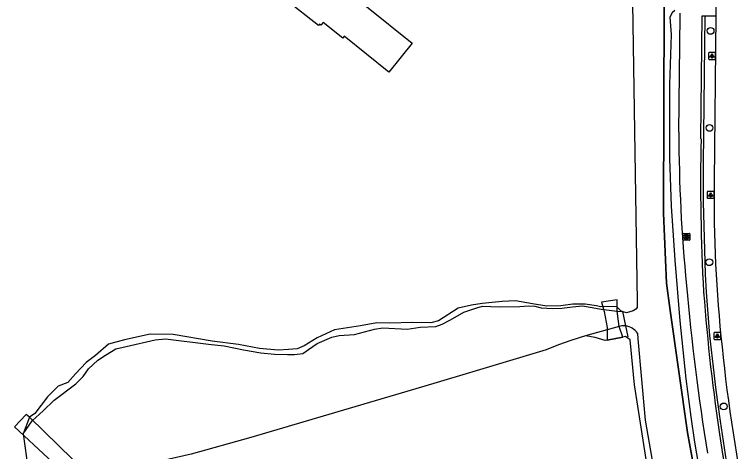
# Model space of a CAD drawing. Extents: x 161772 to 163123, y 383092 to 383917.
# Drawn here: x 161846.4 to 161950.6, y 383483.7 to 383546.9 of the extents above; entities that cross this region are included whole.
import ezdxf

# ---------------------------------------------------------------- set-up
doc = ezdxf.new("R2010")
doc.units = 0
for name, color, linetype in [('IMGEO_Boom', 7, 'Continuous'), ('IMGEO_Brandkraan', 7, 'Continuous'), ('IMGEO_Dek', 7, 'Continuous'), ('IMGEO_Erf', 7, 'Continuous'), ('IMGEO_Fietspad_gesloten', 7, 'Continuous'), ('IMGEO_Haag', 7, 'Continuous'), ('IMGEO_Lichtpunt', 7, 'Continuous'), ('IMGEO_Pand', 7, 'Continuous'), ('IMGEO_Stuw', 7, 'Continuous'), ('IMGEO_Voetpad_gesloten', 7, 'Continuous'), ('IMGEO_Voetpad_open', 7, 'Continuous'), ('IMGEO_Walbescherming', 7, 'Continuous'), ('IMGEO_Waterloop', 7, 'Continuous')]:
    doc.layers.add(name, color=color, linetype=linetype)

msp = doc.modelspace()

# ---------------------------------------------------------------- linework, layer by layer
at = {"layer": 'IMGEO_Boom'}
for centre in [(161946.99, 383544.49), (161946.83, 383530.47), (161946.8, 383511.05), (161948.88, 383490.21)]:
    msp.add_circle(centre, 0.489, dxfattribs=at)
at = {"layer": 'IMGEO_Brandkraan'}
for p, q in [((161942.98, 383514.3), (161942.98, 383515.16)), ((161943.05, 383515.23), (161943.91, 383515.23)), ((161943.47, 383515.01), (161943.49, 383515.01)), ((161943.98, 383515.16), (161943.98, 383514.3)), ((161943.91, 383514.23), (161943.05, 383514.23)), ((161943.49, 383514.45), (161943.46, 383514.45))]:
    msp.add_line(p, q, dxfattribs=at)
for points in [[(161942.98, 383514.3), (161942.98, 383515.16)], [(161943.05, 383515.23), (161943.91, 383515.23)], [(161943.33, 383514.93), (161943.33, 383514.53), (161943.54, 383514.53)], [(161943.56, 383514.93), (161943.33, 383514.93)], [(161943.98, 383515.16), (161943.98, 383514.3)], [(161943.91, 383514.23), (161943.05, 383514.23)], [(161943.5, 383514.85), (161943.45, 383514.85), (161943.45, 383514.77)], [(161943.45, 383514.77), (161943.5, 383514.77)], [(161943.51, 383514.7), (161943.45, 383514.7), (161943.45, 383514.62)], [(161943.45, 383514.62), (161943.51, 383514.62)]]:
    msp.add_lwpolyline(points, dxfattribs=at)
for centre, radius, start, end in [((161943.05, 383515.15), 0.0765, 91.552, 178.448), ((161943.05, 383515.15), 0.0765, 91.552, 178.448), ((161943.56, 383514.78), 0.145, 59.4692, 91.5367), ((161943.59, 383514.83), 0.0922, 285.5137, 58.1501), ((161943.9, 383515.15), 0.0765, 1.552, 88.448), ((161943.9, 383515.15), 0.0765, 1.552, 88.448), ((161943.05, 383514.31), 0.0765, 181.552, 268.448), ((161943.05, 383514.31), 0.0765, 181.552, 268.448), ((161943.51, 383514.81), 0.0379, 267.8285, 90.9355), ((161943.51, 383514.66), 0.0404, 269.8759, 90.5077), ((161943.54, 383514.78), 0.251, 268.6676, 293.5347), ((161943.59, 383514.64), 0.105, 301.3115, 78.989), ((161943.9, 383514.31), 0.0765, 271.552, 358.448), ((161943.9, 383514.31), 0.0765, 271.552, 358.448)]:
    msp.add_arc(centre, radius, start, end, dxfattribs=at)
for centre, major_axis, ratio, start_param, end_param in [((161943.47, 383514.73), (-0.387, 0.002), 0.722429, 4.712389, 7.853982), ((161943.49, 383514.73), (-0.39, 0.002), 0.717154, 1.570796, 4.712389)]:
    msp.add_ellipse(centre, major_axis=major_axis, ratio=ratio, start_param=start_param, end_param=end_param, dxfattribs=at)
at = {"layer": 'IMGEO_Dek'}
for points in [[(161931.23, 383505.26), (161931.63, 383503.92), (161932.03, 383501.6), (161932.06, 383499.78), (161934.29, 383500.24), (161933.79, 383501.77), (161933.5, 383504), (161933.5, 383505.6)], [(161848.59, 383488.64), (161848.14, 383489.04), (161846.43, 383487.26), (161856.17, 383478.22), (161857.72, 383479.93), (161856.95, 383480.51)]]:
    msp.add_lwpolyline(points, close=True, dxfattribs=at)
at = {"layer": 'IMGEO_Erf'}
for points in [[(161941.82, 383547.44), (161941.44, 383547.11), (161941.11, 383546.5), (161941.27, 383543.97), (161941.06, 383536.75), (161941.04, 383526.04), (161941.27, 383519.14), (161941.82, 383511.34), (161942.55, 383502.59), (161943.43, 383494.21), (161944.12, 383488.71), (161944.66, 383485.03), (161946.15, 383476.3)], [(161934.11, 383503.93), (161933.42, 383504.65), (161931.07, 383504.62), (161930.49, 383504.76), (161928.85, 383505), (161927.1, 383505), (161925.34, 383504.76), (161923.35, 383504.7), (161921.24, 383505.04), (161918.8, 383505.48), (161916.89, 383505.4), (161914, 383505.11), (161912.45, 383504.84), (161910.55, 383504.41), (161907.67, 383502.59), (161906.59, 383502.31), (161903.89, 383502.34), (161900.67, 383502.22), (161898.77, 383502.29), (161896.43, 383501.88), (161892.66, 383501.29), (161890.15, 383500.14), (161888.28, 383498.97), (161887.29, 383498.53), (161886, 383498.42), (161884.53, 383498.34), (161881.84, 383498.56), (161878.8, 383499.16), (161874.99, 383499.66), (161869.38, 383500.59), (161866.04, 383500.67), (161862.32, 383499.82), (161860.02, 383499.2), (161858.13, 383497.59), (161856.79, 383496.58), (161855.26, 383494.91), (161854.16, 383493.69), (161852.77, 383493.13), (161851.19, 383491.6), (161849.37, 383489.18), (161848.59, 383488.64), (161847.68, 383486.23)], [(161937.73, 383482.23), (161936.02, 383493.31), (161935.38, 383499.84), (161934.69, 383500.34), (161934.29, 383500.24), (161932.06, 383499.78), (161931.77, 383499.72), (161930.3, 383500.16), (161928.94, 383500.43)]]:
    msp.add_lwpolyline(points, dxfattribs=at)
at = {"layer": 'IMGEO_Fietspad_gesloten'}
for points in [[(161947.87, 383555.08), (161947.75, 383546.65)], [(161947.75, 383546.65), (161947.52, 383522.76)]]:
    msp.add_lwpolyline(points, dxfattribs=at)
for centre, radius, start, end in [((162145.52, 383520.03), 198.02, 179.2119, 186.1502), ((162196.03, 383524.12), 248.68, 185.8387, 191.6125)]:
    msp.add_arc(centre, radius, start, end, dxfattribs=at)
at = {"layer": 'IMGEO_Haag'}
msp.add_lwpolyline([(161955.31, 383455.55), (161952.31, 383467.35), (161951.24, 383472.11), (161950.07, 383477.98), (161949.3, 383482.3), (161948.41, 383488.07), (161947.8, 383492.56), (161946.9, 383500.46), (161946.38, 383506.73), (161946.24, 383509.32), (161945.95, 383519.78), (161945.95, 383525.34), (161946.19, 383546.67)], dxfattribs=at)
at = {"layer": 'IMGEO_Lichtpunt'}
for p, q in [((161946.68, 383541.28), (161946.68, 383540.47)), ((161946.68, 383541.28), (161946.68, 383540.47)), ((161947.58, 383541.37), (161946.78, 383541.37)), ((161947.58, 383541.37), (161946.78, 383541.37)), ((161947.68, 383540.47), (161947.68, 383541.28)), ((161947.68, 383540.47), (161947.68, 383541.28)), ((161946.78, 383540.38), (161947.58, 383540.38)), ((161946.78, 383540.38), (161947.58, 383540.38)), ((161946.51, 383521.19), (161946.51, 383520.38)), ((161946.51, 383521.19), (161946.51, 383520.38)), ((161947.41, 383521.28), (161946.6, 383521.28)), ((161947.41, 383521.28), (161946.6, 383521.28)), ((161947.5, 383520.38), (161947.5, 383521.19)), ((161947.5, 383520.38), (161947.5, 383521.19)), ((161946.6, 383520.29), (161947.41, 383520.29)), ((161946.6, 383520.29), (161947.41, 383520.29)), ((161947.46, 383500.78), (161947.46, 383499.98)), ((161947.46, 383500.78), (161947.46, 383499.98)), ((161948.36, 383500.88), (161947.55, 383500.88)), ((161948.36, 383500.88), (161947.55, 383500.88)), ((161948.45, 383499.98), (161948.45, 383500.78)), ((161948.45, 383499.98), (161948.45, 383500.78)), ((161947.55, 383499.88), (161948.36, 383499.88)), ((161947.55, 383499.88), (161948.36, 383499.88))]:
    msp.add_line(p, q, dxfattribs=at)
for points in [[(161947.06, 383540.94), (161947.09, 383540.92), (161946.91, 383540.65), (161946.87, 383540.68), (161947.06, 383540.94)], [(161947.27, 383540.92), (161947.31, 383540.94), (161947.49, 383540.68), (161947.45, 383540.65), (161947.27, 383540.92)], [(161947.16, 383540.9), (161947.2, 383540.9), (161947.2, 383540.57), (161947.16, 383540.57), (161947.16, 383540.9)], [(161946.88, 383520.85), (161946.92, 383520.82), (161946.73, 383520.56), (161946.69, 383520.59), (161946.88, 383520.85)], [(161946.98, 383520.8), (161947.03, 383520.8), (161947.03, 383520.48), (161946.98, 383520.48), (161946.98, 383520.8)], [(161947.09, 383520.82), (161947.13, 383520.85), (161947.32, 383520.59), (161947.28, 383520.56), (161947.09, 383520.82)], [(161947.83, 383500.45), (161947.87, 383500.42), (161947.68, 383500.16), (161947.64, 383500.19), (161947.83, 383500.45)], [(161947.93, 383500.4), (161947.98, 383500.4), (161947.98, 383500.08), (161947.93, 383500.08), (161947.93, 383500.4)], [(161948.04, 383500.42), (161948.08, 383500.45), (161948.27, 383500.18), (161948.23, 383500.16), (161948.04, 383500.42)]]:
    msp.add_lwpolyline(points, dxfattribs=at)
for centre in [(161947.18, 383541.08), (161947.01, 383520.99), (161947.96, 383500.58)]:
    msp.add_circle(centre, 0.0994, dxfattribs=at)
for centre, start, end in [((161946.78, 383541.28), 90, 180), ((161946.78, 383541.28), 90, 180), ((161947.58, 383541.28), 0, 90), ((161947.58, 383541.28), 0, 90), ((161946.78, 383540.47), 180, 270), ((161946.78, 383540.47), 180, 270), ((161947.58, 383540.47), 270, 0), ((161947.58, 383540.47), 270, 360), ((161946.6, 383521.19), 90, 180), ((161946.6, 383521.19), 90, 180), ((161947.41, 383521.19), 0, 90), ((161947.41, 383521.19), 0, 90), ((161946.6, 383520.38), 180, 270), ((161946.6, 383520.38), 180, 270), ((161947.41, 383520.38), 270, 0), ((161947.41, 383520.38), 270, 360), ((161947.55, 383500.78), 90, 180), ((161947.55, 383500.78), 90, 180), ((161948.36, 383500.78), 0, 90), ((161948.36, 383500.78), 0, 90), ((161947.55, 383499.98), 180, 270), ((161947.55, 383499.98), 180, 270), ((161948.36, 383499.98), 270, 0), ((161948.36, 383499.98), 270, 360)]:
    msp.add_arc(centre, 0.0946, start, end, dxfattribs=at)
at = {"layer": 'IMGEO_Pand'}
msp.add_lwpolyline([(161897.28, 383548.02), (161903.9, 383542.73), (161900.53, 383538.52), (161894.05, 383543.71), (161893.85, 383543.46), (161891.02, 383545.73), (161890.69, 383545.33), (161890.49, 383545.48), (161890.33, 383545.28), (161885.68, 383548.99)], dxfattribs=at)
at = {"layer": 'IMGEO_Stuw'}
msp.add_lwpolyline([(161934.24, 383503.91), (161934.69, 383501.84), (161935.03, 383500.28)], dxfattribs=at)
at = {"layer": 'IMGEO_Voetpad_gesloten'}
for points in [[(161942.4, 383529.84), (161942.57, 383546.7), (161942.58, 383547.08)], [(161945.6, 383528.9), (161945.79, 383546.68), (161946.19, 383546.67)], [(161946.19, 383546.67), (161947.75, 383546.65)], [(161931.23, 383505.26), (161931.63, 383503.92), (161932.03, 383501.6), (161932.06, 383499.78), (161934.29, 383500.24), (161933.79, 383501.77), (161933.5, 383504), (161933.5, 383505.6), (161931.23, 383505.26)]]:
    msp.add_lwpolyline(points, dxfattribs=at)
for centre, radius, start, end in [((162175.62, 383530.29), 233.22, 180.1119, 185.558), ((162238.18, 383522.74), 292.64, 178.7945, 183.1415), ((162305.73, 383540.66), 363.73, 185.1988, 189.0524), ((162218.59, 383526.87), 273.35, 184.2308, 188.7644), ((162180.58, 383521.1), 234.91, 188.7855, 193.6553)]:
    msp.add_arc(centre, radius, start, end, dxfattribs=at)
at = {"layer": 'IMGEO_Voetpad_open'}
msp.add_lwpolyline([(161857.72, 383479.93), (161856.95, 383480.51), (161848.59, 383488.64), (161848.14, 383489.04), (161846.43, 383487.26), (161856.17, 383478.22), (161857.72, 383479.93)], dxfattribs=at)
at = {"layer": 'IMGEO_Walbescherming'}
msp.add_lwpolyline([(161940.3, 383548.16), (161940.2, 383518.16), (161940.62, 383508.04), (161941.13, 383504.09), (161943.66, 383486.45), (161945.75, 383474.83), (161947.62, 383464.58), (161949.88, 383456.39)], dxfattribs=at)
at = {"layer": 'IMGEO_Waterloop'}
for points in [[(161935.7, 383548.48), (161936.39, 383505.4), (161936.37, 383504.51), (161936.21, 383504.28), (161935.79, 383504.02), (161934.86, 383503.76), (161934.35, 383503.88), (161934.24, 383503.91)], [(161945.71, 383454.59), (161946.46, 383454.61), (161949.42, 383455.7), (161949.88, 383456.39), (161947.62, 383464.58), (161945.75, 383474.83), (161943.66, 383486.45), (161941.13, 383504.09), (161940.62, 383508.04), (161940.2, 383518.16), (161940.3, 383548.16)], [(161847.68, 383486.23), (161848.97, 383488.14), (161850.58, 383489.57), (161852.17, 383491.12), (161855.31, 383493.49), (161856.37, 383494.54), (161857.14, 383495.63), (161858.47, 383496.89), (161859.6, 383497.64), (161861.06, 383498.51), (161862.57, 383498.88), (161866.78, 383499.82), (161868.23, 383499.98), (161874.47, 383499.21), (161876.71, 383498.97), (161879.53, 383498.4), (161882.03, 383497.96), (161883.99, 383497.77), (161885.89, 383497.7), (161886.89, 383497.72), (161888.07, 383497.88), (161888.89, 383498.44), (161890.17, 383499.31), (161892.26, 383500.23), (161893.36, 383500.48), (161895.56, 383500.62), (161898.44, 383501.39), (161899.66, 383501.58), (161903.18, 383501.4), (161905.06, 383501.66), (161907.29, 383501.74), (161908.23, 383502.09), (161909.44, 383502.72), (161911.36, 383503.85), (161913.23, 383504.48), (161914.03, 383504.71), (161915.26, 383504.63), (161916.66, 383504.62), (161919.44, 383504.65), (161920.7, 383504.76), (161921.59, 383504.7), (161922.53, 383504.46), (161924.13, 383504.36), (161925.5, 383504.4), (161927.02, 383504.62), (161928.47, 383504.74), (161929.88, 383504.51), (161931.17, 383504.25), (161933.5, 383504), (161934.11, 383503.93)], [(161934.24, 383503.91), (161934.11, 383503.93)], [(161934.24, 383503.91), (161934.69, 383501.84)], [(161933.99, 383501.83), (161933.79, 383501.77), (161928.94, 383500.43)], [(161928.94, 383500.43), (161926.82, 383499.72), (161925.04, 383499.11), (161923.22, 383498.39), (161911.18, 383494.77), (161905.23, 383492.98), (161880.59, 383485.74), (161871.96, 383483.31), (161863.03, 383481.3), (161856.95, 383480.51), (161854.23, 383480.06), (161849.87, 383479.93), (161849.7, 383479.66)], [(161936.43, 383500.78), (161936.5, 383500), (161937.56, 383488.2), (161939.63, 383476.34), (161941.53, 383467.86), (161944.26, 383458.26), (161945.13, 383455)], [(161847.68, 383486.23), (161848.42, 383481.06), (161848.15, 383480.67), (161848.09, 383480.58)]]:
    msp.add_lwpolyline(points, dxfattribs=at)
for centre, radius, start, end in [((161934.38, 383499.38), 2.48, 82.841, 99.1148), ((161934.38, 383499.36), 2.5, 34.6634, 82.8211)]:
    msp.add_arc(centre, radius, start, end, dxfattribs=at)

doc.saveas('drawing.dxf')
